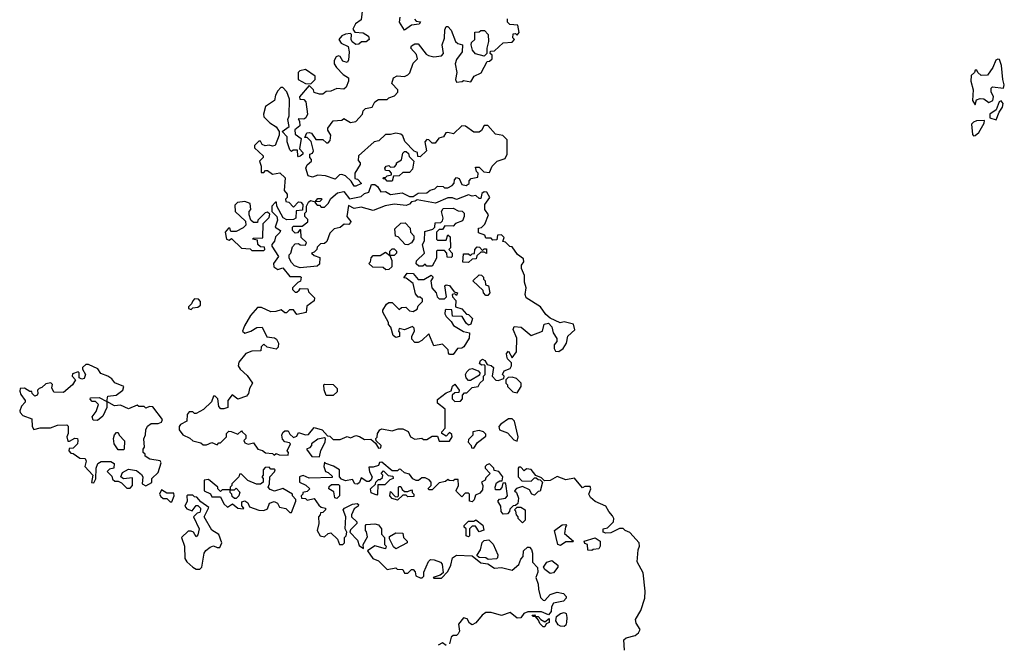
# Model space of a CAD drawing. Extents: x 2889633 to 3052318, y 540750 to 918690.
# Tile 320 of 656: x 2914338 to 2920012, y 793795 to 797390. Entities that reach past the tile are written whole.
import ezdxf

# ---------------------------------------------------------------- set-up
doc = ezdxf.new("R2010")
doc.units = 0

msp = doc.modelspace()

# ---------------------------------------------------------------- linework, layer by layer
at = {"layer": '0CON02XD'}
for points in [[(2916313.3, 797455), (2916305, 797390), (2916273.6, 797366.4), (2916257.5, 797335), (2916268.3, 797318.3), (2916317.5, 797315), (2916347.5, 797295), (2916352.5, 797275), (2916335, 797262.5), (2916308.3, 797261.7), (2916291.7, 797248.3), (2916275, 797247.5), (2916253, 797263), (2916247.5, 797275), (2916250, 797305), (2916245, 797310), (2916215, 797306.7), (2916195, 797297.5), (2916177.5, 797275), (2916190, 797255), (2916230, 797235), (2916236.7, 797205), (2916233, 797157), (2916225, 797142.5), (2916200.7, 797150.7), (2916185, 797177.5), (2916175, 797182.5), (2916162.5, 797175), (2916150, 797155), (2916150, 797135), (2916163.6, 797113.6), (2916202.5, 797075), (2916232.5, 797055), (2916232.5, 797035), (2916218.3, 797001.7), (2916205, 796990), (2916165, 796992.5), (2916131.7, 796978.3), (2916103, 796977), (2916085, 796960), (2916065, 796960), (2916035, 796970), (2916030, 796985), (2916005, 797010), (2915950, 796945), (2915951.7, 796931.7), (2915975, 796930), (2915987, 796917), (2915996.7, 796845), (2915986.4, 796823.6), (2915975, 796817.5), (2915941.7, 796818.3), (2915950, 796805), (2915951.7, 796778.3), (2915922.5, 796755), (2915925, 796730), (2915960, 796705), (2915950, 796645), (2915970, 796625), (2915970, 796615), (2915955, 796602.5), (2915945, 796600), (2915940, 796605), (2915938.3, 796638.3), (2915913, 796637), (2915905, 796630), (2915895, 796640), (2915880, 796685), (2915880, 796715), (2915850, 796745), (2915890, 796775), (2915883.3, 796815), (2915890, 796835), (2915891.7, 796931.7), (2915877.5, 796975), (2915855, 797000), (2915841.7, 796998.3), (2915825, 796980), (2915812.5, 796955), (2915806.4, 796923.6), (2915755, 796890), (2915742.5, 796845), (2915745, 796830), (2915780, 796795), (2915815, 796772.5), (2915832.5, 796745), (2915832.5, 796725), (2915810, 796665), (2915795, 796660), (2915775, 796667.5), (2915753, 796663), (2915735, 796670), (2915725, 796690), (2915715, 796690), (2915690, 796665), (2915691.7, 796651.7), (2915740, 796605), (2915740, 796595), (2915720, 796575), (2915730, 796545), (2915730, 796510), (2915745, 796510), (2915755, 796520), (2915765, 796520), (2915795, 796500), (2915837.5, 796507.5), (2915867.5, 796477.5), (2915862.5, 796405), (2915880, 796385), (2915880, 796365), (2915870, 796355), (2915871.7, 796341.7), (2915888.3, 796338.3), (2915915, 796310), (2915945, 796340), (2915958.3, 796338.3), (2915970, 796325), (2915968.3, 796291.7), (2915931.7, 796288.3), (2915930, 796245), (2915915, 796237.5), (2915877, 796237), (2915857, 796247), (2915820, 796315), (2915818.3, 796338.3), (2915811.7, 796338.3), (2915790, 796315), (2915790, 796285), (2915820, 796255), (2915822.5, 796235), (2915810, 796195), (2915840, 796175), (2915836.4, 796163.6), (2915811.7, 796138.3), (2915807, 796113), (2915790, 796095), (2915790, 796085), (2915830, 796025), (2915800, 795985), (2915802.5, 795965), (2915825, 795950), (2915855, 795960), (2915895, 795910), (2915955, 795910), (2915960, 795905), (2915956.7, 795883.3), (2915940, 795875), (2915910, 795845), (2915910, 795835), (2915925, 795820), (2915935, 795820), (2915948.3, 795831.7)], [(2916613, 797393), (2916621.7, 797381.7), (2916647, 797377), (2916640, 797365), (2916595, 797357.5), (2916555, 797330), (2916527.5, 797375), (2916530, 797405)], [(2917216.7, 797316.7), (2917208.3, 797358.3), (2917161.7, 797361.7), (2917150, 797375), (2917150, 797395)], [(2915885, 794880), (2915887.5, 794895), (2915880, 794905), (2915897.5, 794945), (2915891.7, 794951.7), (2915865, 794957.5), (2915851.7, 794971.7), (2915847.5, 794995), (2915855, 795010), (2915865, 795020), (2915885, 795020), (2915895, 795000), (2915915, 794982.5), (2915935, 794990), (2915945, 795010), (2915985, 794997.5), (2916001.7, 794998.3), (2916035, 795040), (2916080, 795025), (2916111.7, 794991.7), (2916125, 794990), (2916145, 794970), (2916185, 794970), (2916225, 794987.5), (2916245, 794980), (2916275, 794992.5), (2916297, 794987), (2916325, 794970), (2916361.7, 794971.7), (2916388.3, 794948.3), (2916405, 794920), (2916418.3, 794921.7), (2916420, 794935), (2916391.7, 794961.7), (2916390, 794975), (2916397, 794983), (2916400, 795005), (2916413.6, 795026.4), (2916425, 795032.5), (2916485, 795020), (2916518.3, 795031.7), (2916545, 795032.5), (2916576.7, 795016.7), (2916590, 794985), (2916615, 794972.5), (2916655, 794977.5), (2916665, 794970), (2916685, 794970), (2916715, 794990), (2916745, 794990), (2916755, 794960), (2916815, 794960), (2916830, 794985), (2916828.3, 794998.3), (2916815, 795010), (2916795, 794990), (2916770, 795005), (2916770, 795015), (2916790, 795035), (2916790, 795145), (2916745, 795180), (2916745, 795200), (2916795, 795240), (2916825, 795250), (2916833, 795277), (2916845, 795290), (2916870, 795255), (2916868.3, 795241.7), (2916845, 795240), (2916830, 795225), (2916830, 795205), (2916845, 795190), (2916878.3, 795191.7), (2916890, 795205), (2916890, 795225), (2916901.7, 795238.3), (2916915, 795240), (2916945, 795270), (2916980, 795275), (2916990, 795295), (2917010, 795315), (2917010, 795335), (2917020, 795345), (2917020, 795395), (2917015, 795400), (2916998.3, 795398.3), (2916988.3, 795408.3), (2916992.5, 795425), (2917005, 795432.5), (2917017.5, 795425), (2917031.7, 795401.7), (2917055, 795397.5), (2917067.5, 795385), (2917060, 795335), (2917081.7, 795311.7), (2917095, 795310), (2917128.3, 795321.7), (2917130, 795335), (2917120, 795345), (2917130, 795365), (2917165, 795380), (2917172.5, 795395), (2917171.7, 795411.7), (2917150, 795435), (2917145, 795450), (2917142.5, 795465), (2917155, 795480), (2917175, 795440), (2917200, 795475), (2917202.5, 795555), (2917182.5, 795605), (2917188.3, 795621.7), (2917228.3, 795618.3), (2917285, 795570), (2917350, 795595), (2917360, 795635), (2917385, 795640), (2917405, 795620), (2917412.5, 795585), (2917433, 795553), (2917432.5, 795535), (2917417.5, 795515), (2917417.5, 795495), (2917425, 795480), (2917445, 795477.5), (2917470, 795495), (2917490, 795525), (2917497.5, 795565), (2917537, 795603), (2917530, 795635), (2917475, 795647.5), (2917453, 795643), (2917395, 795670), (2917370.7, 795690.7), (2917340, 795735), (2917257, 795787), (2917250, 795805), (2917257.5, 795845), (2917246.4, 795876.4), (2917246.1, 795916.1), (2917228.8, 795955), (2917230, 795975), (2917242.5, 795995), (2917241.7, 796011.7), (2917207, 796037), (2917175, 796080), (2917161.7, 796081.7), (2917138.3, 796108.3), (2917121.7, 796111.7), (2917130, 796135), (2917115, 796150), (2917091.7, 796148.3), (2917088.3, 796121.7), (2917065, 796120), (2917055, 796130), (2917025, 796130), (2917018.3, 796148.3), (2916981.7, 796161.7), (2916981.7, 796188.3), (2916998.3, 796191.7), (2917018.3, 796211.7), (2917040, 796265), (2917017.5, 796295), (2917017.5, 796325), (2917047.5, 796365), (2917030, 796395), (2917015, 796397.5), (2917001.7, 796388.3), (2916995, 796360), (2916985, 796360), (2916967.5, 796377.5), (2916945, 796372.5), (2916925, 796380), (2916855, 796353.3), (2916833, 796363), (2916805, 796363.3), (2916735, 796333.3), (2916628.3, 796351.7), (2916617, 796343), (2916595, 796340), (2916585, 796327.5), (2916565, 796318.8), (2916495, 796326.7), (2916443.6, 796316.4), (2916375, 796290), (2916305, 796308.8), (2916265, 796302.5), (2916231.7, 796318.3), (2916222.5, 796255), (2916247, 796227), (2916245, 796220), (2916235, 796210), (2916208.3, 796211.7), (2916185, 796192.5), (2916150, 796185), (2916125, 796160), (2916108.3, 796111.7), (2916095, 796100), (2916071.7, 796098.3), (2916051.7, 796078.3), (2916050, 796065), (2916035, 796050), (2916020, 796045), (2916035, 796030), (2916068.3, 796018.3), (2916065, 795980), (2916051.7, 795968.3), (2915955, 795960), (2915921.7, 795971.7), (2915905, 795990), (2915890, 796015), (2915890, 796035), (2915900, 796045), (2915909.3, 796080.7), (2915925, 796097.5), (2915945, 796100), (2915955, 796092.5), (2915985, 796090), (2915990, 796105), (2915960, 796135), (2915958.3, 796178.3), (2915951.7, 796178.3), (2915938.3, 796161.7), (2915925, 796160), (2915910, 796175), (2915910, 796195), (2915915, 796200), (2915965, 796200), (2915997.5, 796225), (2915998.3, 796238.3), (2915980, 796255), (2915980, 796275), (2915990, 796285), (2915990, 796315), (2916001.7, 796338.3), (2916013, 796347), (2916040, 796340), (2916055, 796360), (2916075, 796360), (2916080, 796355), (2916068.3, 796341.7), (2916040, 796340), (2916040, 796335), (2916051.7, 796321.7), (2916065, 796320), (2916075, 796310), (2916095, 796310), (2916115, 796330), (2916130.7, 796359.3), (2916168.3, 796391.7), (2916205, 796400), (2916238.3, 796358.3), (2916305, 796370), (2916325, 796387.5), (2916350, 796395), (2916365, 796440), (2916385, 796440), (2916399.3, 796429.3), (2916418.3, 796398.3), (2916445, 796400), (2916475, 796382.5), (2916541.7, 796391.7), (2916585, 796370), (2916605, 796370), (2916635, 796390), (2916685, 796392.5), (2916703.3, 796406.7), (2916730, 796415), (2916745, 796430), (2916778.3, 796428.3), (2916785, 796420), (2916805, 796420), (2916830, 796435), (2916841.7, 796448.3), (2916843, 796467), (2916855, 796480), (2916870, 796475), (2916885, 796440), (2916910, 796435), (2916927.5, 796445), (2916928.3, 796461.7), (2916940, 796475), (2916978.3, 796481.7), (2916980, 796505), (2916970, 796515), (2916965, 796540), (2916985, 796540), (2917013, 796513), (2917045, 796510), (2917060, 796545), (2917090, 796575), (2917135, 796590), (2917147.5, 796615), (2917147, 796697), (2917121.7, 796721.7), (2917079.3, 796729.3), (2917035, 796780), (2917015, 796780), (2916998.3, 796751.7), (2916985, 796742.5), (2916955, 796742.5), (2916907, 796777), (2916885, 796777.5), (2916837, 796733), (2916805, 796740), (2916793, 796737), (2916780, 796715), (2916753.6, 796706.4), (2916731.7, 796678.3), (2916715, 796677.5), (2916695, 796697.5), (2916685, 796700), (2916672.5, 796685), (2916682.5, 796635), (2916645, 796600), (2916631.7, 796601.7), (2916630, 796625), (2916611.7, 796631.7), (2916557, 796687), (2916545, 796720), (2916535, 796730), (2916505, 796736.7), (2916475, 796727.5), (2916445, 796727.5), (2916408.3, 796691.7), (2916380, 796685), (2916290, 796605), (2916288.3, 796578.3), (2916300, 796565), (2916300, 796555), (2916270, 796505), (2916270, 796475), (2916285, 796470), (2916307.5, 796445), (2916275, 796430), (2916265, 796430), (2916248.3, 796458.3), (2916215, 796490), (2916195, 796497.5), (2916180, 796495), (2916155, 796470), (2916100.7, 796490.7), (2916055, 796493.3), (2916025, 796482.5), (2916000.7, 796490.7), (2915987.5, 796535), (2915995, 796552.5), (2916020, 796575), (2916020, 796585), (2916010, 796595), (2916010, 796615), (2916025, 796620), (2916030, 796635), (2916017, 796687), (2915995, 796710), (2915981.7, 796711.7), (2915991.7, 796738.3), (2916005, 796740), (2916020, 796735), (2916045, 796700), (2916085, 796700), (2916105, 796680), (2916115, 796680), (2916127, 796693), (2916130, 796725), (2916113, 796753), (2916113.3, 796765), (2916145, 796807.5), (2916195, 796810), (2916205, 796820), (2916245, 796797.5), (2916275, 796802.5), (2916312.5, 796845), (2916317.5, 796865), (2916331.2, 796878.8), (2916370, 796885), (2916385, 796916.7), (2916405, 796930), (2916455, 796930), (2916465, 796940), (2916498.3, 796951.7), (2916517, 796973), (2916517.5, 796985), (2916483, 797023), (2916492.5, 797055), (2916513.6, 797066.4), (2916555, 797063.3), (2916575, 797072.5), (2916585.9, 797084.1), (2916605, 797140), (2916630, 797165), (2916625, 797190), (2916592.5, 797225), (2916595, 797240), (2916615, 797250), (2916635, 797250), (2916680.7, 797190.7), (2916693, 797183), (2916725, 797176.7), (2916768.3, 797181.7), (2916780, 797195), (2916773.3, 797245), (2916786.4, 797283.6), (2916788.3, 797331.7), (2916795, 797350), (2916805, 797350), (2916825, 797330), (2916850, 797265), (2916863.3, 797253.3), (2916890, 797245), (2916887.5, 797205), (2916855, 797160), (2916847.5, 797135), (2916857.5, 797085), (2916850, 797045), (2916855, 797030), (2916887, 797033), (2916895, 797040), (2916938.3, 797031.7), (2916957.5, 797065), (2916996.4, 797083.6), (2917031.7, 797148.3), (2917045, 797150), (2917060, 797165), (2917060, 797185), (2917050, 797195), (2917051.7, 797208.3), (2917075, 797210), (2917125, 797257.5), (2917175, 797260), (2917190, 797275), (2917180, 797285), (2917181.7, 797308.3), (2917195, 797310), (2917205, 797300), (2917216.7, 797316.7)], [(2917015, 797180), (2916965, 797192.5), (2916947.5, 797215), (2916940, 797245), (2916941.7, 797258.3), (2916960, 797275), (2916961.7, 797318.3), (2916985, 797320), (2916995, 797327.5), (2917017, 797327), (2917037.5, 797305), (2917040, 797265), (2917030, 797225), (2917030, 797195), (2917015, 797180)], [(2919845, 796900), (2919851.7, 796928.3), (2919873.6, 796936.4), (2919895, 796933.3), (2919923.6, 796913.6), (2919946.4, 796923.6), (2919950, 796945), (2919936.7, 796975), (2919937.5, 796995), (2919945, 797002.5), (2920007.5, 796995), (2920012.5, 797015), (2920003.3, 797045), (2919996.2, 797125), (2919985, 797160), (2919975, 797162.5), (2919963.9, 797156.1), (2919946.1, 797113.9), (2919915, 797070), (2919878.3, 797068.3), (2919860, 797085), (2919855, 797100), (2919845, 797100), (2919840, 797085), (2919821.7, 797068.3), (2919820, 797035), (2919832.5, 796985), (2919830, 796925), (2919845, 796900)], [(2916015, 797020), (2916040, 797045), (2916040, 797065), (2915985, 797102.5), (2915952.5, 797095), (2915942.5, 797085), (2915942.5, 797045), (2915985, 797022.5), (2916015, 797020)], [(2919965, 796812.5), (2919983, 796857), (2920002.5, 796885), (2920006.4, 796906.4), (2919995, 796922.5), (2919983, 796917), (2919965, 796870), (2919930, 796845), (2919930, 796825), (2919965, 796812.5)], [(2919835, 796720), (2919845, 796722.5), (2919865, 796740), (2919897, 796793), (2919898.3, 796808.3), (2919853, 796807), (2919835, 796800), (2919823, 796787), (2919828.3, 796728.3), (2919835, 796720)], [(2916485, 796460), (2916455, 796460), (2916445, 796470), (2916431.7, 796471.7), (2916435, 796480), (2916445, 796480), (2916455, 796490), (2916480, 796495), (2916480, 796505), (2916468.3, 796518.3), (2916445, 796520), (2916442.5, 796535), (2916450, 796545), (2916465, 796550), (2916475, 796540), (2916498.3, 796541.7), (2916510, 796555), (2916510, 796565), (2916538.3, 796581.7), (2916545, 796620), (2916555, 796630), (2916565, 796630), (2916578.3, 796618.3), (2916581.7, 796601.7), (2916610, 796575), (2916601.7, 796528.3), (2916585, 796510), (2916545, 796510), (2916525, 796490), (2916491.7, 796488.3), (2916485, 796460)], [(2915745, 796060), (2915750, 796065), (2915748.3, 796078.3), (2915725, 796080), (2915710, 796095), (2915708.3, 796118.3), (2915680, 796125), (2915685, 796130), (2915738.3, 796131.7), (2915740, 796215), (2915775, 796250), (2915778.3, 796268.3), (2915765, 796280), (2915753, 796277), (2915710, 796235), (2915708.3, 796221.7), (2915685, 796220), (2915670, 796235), (2915660, 796265), (2915660, 796285), (2915670, 796295), (2915665, 796330), (2915635, 796342.5), (2915593, 796337), (2915578.3, 796321.7), (2915580, 796285), (2915638.3, 796228.3), (2915640, 796205), (2915625, 796190), (2915585, 796170), (2915555, 796170), (2915548.3, 796188.3), (2915541.7, 796188.3), (2915522.5, 796165), (2915530, 796125), (2915545, 796120), (2915558.3, 796128.3), (2915615, 796072.5), (2915665, 796070), (2915675, 796060), (2915745, 796060)], [(2916661.7, 795968.3), (2916638.3, 795968.3), (2916622.5, 795982.5), (2916625, 796000), (2916670, 796045), (2916660, 796095), (2916670, 796115), (2916671.7, 796168.3), (2916718.3, 796181.7), (2916730, 796195), (2916731.7, 796218.3), (2916765, 796220), (2916775, 796230), (2916777.5, 796245), (2916768.8, 796285), (2916778.8, 796301.2), (2916835, 796303.3), (2916865, 796287.5), (2916887, 796287), (2916900, 796275), (2916900, 796255), (2916889.3, 796230.7), (2916850, 796215), (2916835, 796200), (2916788.3, 796201.7), (2916775, 796180), (2916755, 796180), (2916740, 796165), (2916740, 796125), (2916745, 796120), (2916795, 796120), (2916805, 796150), (2916818.3, 796138.3), (2916820, 796075), (2916810, 796065), (2916830, 796045), (2916830, 796025), (2916825, 796020), (2916801.7, 796021.7), (2916800, 796045), (2916785, 796060), (2916745, 796060), (2916740, 796055), (2916740, 796015), (2916715, 795970), (2916685, 795970), (2916675, 795980), (2916661.7, 795968.3)], [(2916575, 796092.5), (2916560, 796095), (2916518.3, 796138.3), (2916503, 796143), (2916500, 796185), (2916535, 796217.5), (2916558.3, 796218.3), (2916588.3, 796188.3), (2916590, 796165), (2916610, 796145), (2916610, 796125), (2916596.7, 796103.3), (2916575, 796092.5)], [(2916448.3, 795948.3), (2916431.7, 795961.7), (2916373, 795963), (2916350, 795985), (2916360, 795995), (2916363, 796017), (2916375, 796030), (2916415, 796030), (2916445, 796050), (2916470, 796030), (2916470, 796055), (2916485, 796070), (2916495, 796070), (2916510, 796055), (2916510, 796045), (2916495, 796030), (2916470, 796030), (2916481.7, 796001.7), (2916482.5, 795965), (2916465, 795950), (2916448.3, 795948.3)], [(2916925, 795990), (2916891.7, 795991.7), (2916895, 796040), (2916925, 796040), (2916935, 796030), (2916945, 796040), (2916958.3, 796041.7), (2916960, 796065), (2916975, 796080), (2916988.3, 796078.3), (2917005, 796060), (2917015, 796070), (2917028.3, 796068.3), (2917028.3, 796041.7), (2917015, 796050), (2916995, 796050), (2916971.7, 796028.3), (2916968.3, 796011.7), (2916945, 796010), (2916925, 795990)], [(2916835, 795460), (2916815, 795460), (2916808.3, 795468.3), (2916807, 795487), (2916775, 795520), (2916725, 795510), (2916695, 795580), (2916655, 795540), (2916635, 795530), (2916615, 795530), (2916598.3, 795548.3), (2916597.5, 795565), (2916612.5, 795595), (2916611.7, 795611.7), (2916601.7, 795621.7), (2916555, 795602.5), (2916525, 795610), (2916520, 795595), (2916527.5, 795587.5), (2916526.4, 795563.6), (2916505, 795557.5), (2916489.3, 795569.3), (2916477, 795617), (2916463, 795633), (2916462.5, 795645), (2916430, 795705), (2916430, 795715), (2916450.7, 795749.3), (2916465, 795760), (2916485, 795760), (2916525, 795720), (2916538.3, 795731.7), (2916563, 795733), (2916585, 795712.5), (2916605, 795707.5), (2916629.3, 795720.7), (2916635, 795740), (2916660, 795765), (2916658.3, 795778.3), (2916645, 795790), (2916635, 795790), (2916619.3, 795809.3), (2916605, 795870), (2916565, 795900), (2916551.7, 795901.7), (2916571.7, 795928.3), (2916605, 795927.5), (2916635, 795892.5), (2916667, 795893), (2916708.3, 795918.3), (2916720, 795905), (2916707.5, 795885), (2916713.3, 795845), (2916737.5, 795815), (2916743, 795793), (2916755, 795780), (2916785, 795780), (2916798.3, 795791.7), (2916787.5, 795855), (2916795, 795862.5), (2916815, 795857.5), (2916841.7, 795821.7), (2916860, 795815), (2916855, 795800), (2916845, 795810), (2916830, 795805), (2916831.7, 795791.7), (2916851.7, 795771.7), (2916850, 795735), (2916885, 795722.5), (2916912.5, 795692.5), (2916925, 795690), (2916947, 795667), (2916937.5, 795635), (2916925, 795630), (2916910.7, 795640.7), (2916888.3, 795678.3), (2916831.7, 795681.7), (2916828.3, 795718.3), (2916795, 795720), (2916790, 795715), (2916787.5, 795695), (2916795, 795680), (2916825, 795650), (2916837, 795627), (2916895, 795592.5), (2916930, 795585), (2916927.5, 795555), (2916897.5, 795505), (2916885, 795497.5), (2916860, 795495), (2916835, 795460)], [(2917035, 795800), (2917025, 795800), (2917010, 795815), (2917008.3, 795828.3), (2916950, 795885), (2916985, 795920), (2916998.3, 795918.3), (2917010, 795905), (2917010, 795895), (2917020, 795885), (2917021.7, 795861.7), (2917040, 795855), (2917047.5, 795815), (2917035, 795800)], [(2915948.3, 795831.7), (2915955, 795840), (2915998.3, 795838.3), (2916001.7, 795821.7), (2916037, 795787), (2916035, 795770), (2915991.7, 795738.3), (2915988.3, 795701.7), (2915935, 795690), (2915915, 795717.5), (2915893, 795717), (2915875, 795700), (2915865, 795700), (2915845, 795717.5), (2915813, 795707), (2915785, 795706.7), (2915731.7, 795731.7), (2915708.3, 795731.7), (2915667.5, 795685), (2915633.3, 795625), (2915622.5, 795595), (2915635, 795583.3), (2915670, 795595), (2915703.6, 795616.4), (2915735, 795617.5), (2915761.7, 795561.7), (2915806.1, 795556.1), (2915818, 795548), (2915830, 795525), (2915827, 795503), (2915815, 795490), (2915763, 795503), (2915745, 795520), (2915730, 795505), (2915728.3, 795481.7), (2915675, 795480), (2915640, 795465), (2915600, 795415), (2915597.5, 795395), (2915607.5, 795375), (2915649.3, 795339.3), (2915680, 795295), (2915662.5, 795265), (2915656.7, 795235), (2915645, 795220), (2915595, 795202.5), (2915563, 795227), (2915537.5, 795195), (2915537.5, 795155), (2915515, 795146.7), (2915497.5, 795147.5), (2915485, 795160), (2915480, 795205), (2915465, 795220), (2915455, 795220), (2915443, 795187), (2915397, 795143), (2915355, 795120), (2915345, 795120), (2915335, 795130), (2915315, 795130), (2915302.5, 795115), (2915300, 795075), (2915265, 795057.5), (2915257.5, 795045), (2915257.5, 795025), (2915277, 794997), (2915318.3, 794978.3), (2915335, 794962.5), (2915381.7, 794951.7), (2915395, 794940), (2915415, 794940), (2915445, 794952.5), (2915475, 794940), (2915485, 794950), (2915495, 794950), (2915530, 794985), (2915530, 795005), (2915542.5, 795017.5), (2915557, 795017), (2915595, 795000), (2915615, 795020), (2915620, 795015), (2915640, 794995), (2915640, 794975), (2915630, 794965), (2915635, 794950), (2915655, 794942.5), (2915685, 794950), (2915710, 794915), (2915736.7, 794906.7), (2915755, 794892.5), (2915795, 794890), (2915805, 794880), (2915815, 794890), (2915832.5, 794882.5), (2915885, 794880)], [(2915325, 795720), (2915335, 795730), (2915365, 795732.5), (2915380, 795745), (2915380, 795765), (2915368.3, 795778.3), (2915345, 795780), (2915335, 795770), (2915328.3, 795751.7), (2915310, 795735), (2915310, 795725), (2915325, 795720)], [(2914975, 794690), (2914987.5, 794705), (2914988.3, 794748.3), (2914935, 794742.5), (2914920, 794755), (2914930.7, 794779.3), (2914965, 794800), (2915011.7, 794791.7), (2915039.3, 794769.3), (2915047.5, 794755), (2915042.5, 794715), (2915065, 794702.5), (2915098.3, 794721.7), (2915100, 794745), (2915135, 794780), (2915152.5, 794835), (2915146.2, 794846.2), (2915087.5, 794857.5), (2915060, 794875), (2915060, 794885), (2915050, 794895), (2915050, 794915), (2915057.5, 794925), (2915053, 794973), (2915063, 794997), (2915063.6, 795026.4), (2915073.6, 795046.4), (2915095, 795062.5), (2915135, 795062.5), (2915155, 795070), (2915160, 795085), (2915105, 795157.5), (2915085, 795160), (2915065, 795150), (2915055, 795160), (2915025, 795160), (2915015, 795167.5), (2914965, 795146.7), (2914918.3, 795168.3), (2914883.6, 795163.6), (2914840, 795190), (2914840, 795155), (2914817.5, 795105), (2914785, 795080), (2914761.2, 795081.2), (2914755, 795100), (2914778.3, 795131.7), (2914791.7, 795171.7), (2914775, 795190), (2914755, 795190), (2914743.3, 795203.3), (2914745, 795210), (2914795, 795212.5), (2914840, 795190), (2914845, 795220), (2914893.6, 795226.4), (2914932.5, 795255), (2914937.5, 795275), (2914885, 795297.5), (2914869.3, 795319.3), (2914846.1, 795336.1), (2914805, 795350), (2914788.3, 795378.3), (2914735, 795402.5), (2914718.3, 795401.7), (2914700, 795385), (2914700, 795375), (2914717.5, 795345), (2914708.3, 795321.7), (2914695, 795317.5), (2914680, 795325), (2914680, 795355), (2914675, 795360), (2914641.7, 795348.3), (2914640, 795335), (2914660, 795315), (2914642.5, 795285), (2914589.3, 795240.7), (2914533.6, 795243.6), (2914523, 795267), (2914527.5, 795287.5), (2914517.5, 795297.5), (2914488.3, 795291.7), (2914465, 795270), (2914450, 795265), (2914440, 795255), (2914442.5, 795235), (2914437.5, 795225), (2914425, 795220), (2914410, 795235), (2914407, 795247), (2914395, 795247.5), (2914365, 795266.7), (2914340, 795265), (2914338.3, 795248.3), (2914345, 795230), (2914370, 795195), (2914370, 795185), (2914348.3, 795161.7), (2914337.5, 795135), (2914340, 795125), (2914355, 795107.5), (2914408.3, 795088.3), (2914410, 795045), (2914418.3, 795028.3), (2914455, 795036.7), (2914515, 795036.7), (2914555, 795053.3), (2914610, 795055), (2914616.7, 795046.7), (2914616.2, 795005), (2914610, 794985), (2914615, 794960), (2914625, 794960), (2914655, 794977.5), (2914670, 794975), (2914672.5, 794965), (2914670, 794945), (2914645, 794920), (2914621.7, 794918.3), (2914620, 794905), (2914631.7, 794891.7), (2914645, 794890), (2914685, 794862.5), (2914715, 794860), (2914720, 794845), (2914712.5, 794815), (2914760, 794765), (2914751.7, 794721.7), (2914765, 794720), (2914777, 794743), (2914777.5, 794805), (2914787.5, 794832.5), (2914807, 794843), (2914863, 794843), (2914881.7, 794831.7), (2914880, 794805), (2914855, 794800), (2914842.5, 794785), (2914868.3, 794758.3), (2914871.7, 794741.7), (2914885, 794730), (2914905, 794730), (2914925, 794720), (2914955, 794690), (2914975, 794690)], [(2916935, 795310), (2916925, 795310), (2916910, 795325), (2916907.5, 795345), (2916915, 795360), (2916930, 795375), (2916945, 795380), (2916980, 795365), (2916990, 795355), (2916988.3, 795341.7), (2916935, 795310)], [(2917205, 795240), (2917227.5, 795275), (2917227.5, 795295), (2917201.7, 795321.7), (2917175, 795330), (2917153, 795327), (2917140, 795315), (2917140, 795295), (2917150, 795285), (2917150, 795275), (2917180, 795245), (2917205, 795240)], [(2916103.6, 795223.6), (2916093, 795257), (2916090, 795285), (2916095, 795290), (2916145, 795287.5), (2916167.5, 795265), (2916167.5, 795245), (2916145, 795223.8), (2916103.6, 795223.6)], [(2917205, 794960), (2917210, 794985), (2917190, 795075), (2917175, 795090), (2917155, 795090), (2917110.7, 795059.3), (2917100, 795045), (2917102.5, 795025), (2917148.8, 795008.8), (2917185, 794967.5), (2917205, 794960)], [(2916955, 794920), (2916977, 794953), (2917025, 794990), (2917025, 795000), (2917010, 795015), (2916985, 795022.5), (2916950, 795015), (2916950, 794995), (2916925, 794970), (2916922.5, 794955), (2916940, 794935), (2916941.7, 794921.7), (2916955, 794920)], [(2914935, 794910), (2914905, 794910), (2914882.5, 794945), (2914877.5, 794975), (2914883.3, 794996.7), (2914895, 795010), (2914905, 795010), (2914910, 794995), (2914941.7, 794961.7), (2914940, 794915), (2914935, 794910)], [(2916065, 794870), (2916073, 794907), (2916097.5, 794955), (2916100, 794975), (2916095, 794980), (2916055, 794972.5), (2916020, 794945), (2916020, 794935), (2916008.3, 794921.7), (2915990, 794915), (2916021.7, 794871.7), (2916065, 794870)], [(2915905, 794550), (2915930, 794615), (2915930, 794625), (2915910, 794645), (2915910, 794655), (2915855, 794687.5), (2915807, 794673), (2915781.2, 794681.2), (2915770, 794695), (2915777.5, 794715), (2915780, 794755), (2915807, 794783), (2915810, 794795), (2915805, 794800), (2915785, 794800), (2915775, 794810), (2915751.7, 794808.3), (2915740, 794795), (2915740, 794765), (2915732.5, 794755), (2915740, 794745), (2915740, 794725), (2915725, 794712.5), (2915703, 794713), (2915653, 794733), (2915615, 794770), (2915605, 794770), (2915600, 794755), (2915560, 794715), (2915560, 794705), (2915550, 794695), (2915550, 794680), (2915575, 794680), (2915585, 794690), (2915607, 794667), (2915600, 794645), (2915585, 794630), (2915575, 794630), (2915561.7, 794641.7), (2915560, 794655), (2915550, 794665), (2915550, 794680), (2915505, 794680), (2915495, 794670), (2915480, 794685), (2915480, 794695), (2915425, 794740), (2915400, 794735), (2915400, 794675), (2915436.4, 794656.4), (2915445, 794640), (2915495, 794640), (2915515, 794600), (2915535, 794580), (2915565, 794600), (2915594.1, 794574.1), (2915625, 794570), (2915630, 794575), (2915618.3, 794588.3), (2915618.3, 794611.7), (2915635, 794617.5), (2915652.5, 794605), (2915661.7, 794581.7), (2915715, 794562.5), (2915745, 794560), (2915765, 794570), (2915777, 794603), (2915805, 794613.3), (2915822.5, 794602.5), (2915835, 794580), (2915871.7, 794571.7), (2915895, 794550), (2915905, 794550)], [(2917822.5, 793755), (2917820, 793815), (2917832.3, 793827.7), (2917885, 793840), (2917903.9, 793856.1), (2917913.3, 793875), (2917890.5, 793910.5), (2917887, 793933), (2917917.5, 793985), (2917940, 794055), (2917942.5, 794095), (2917931.7, 794201.7), (2917896.7, 794265), (2917902.5, 794335), (2917910, 794355), (2917907.5, 794375), (2917855, 794433.3), (2917827.5, 794445), (2917815, 794457.5), (2917795, 794457.5), (2917745, 794432.5), (2917715, 794430), (2917700, 794435), (2917700, 794455), (2917725, 794460), (2917760, 794495), (2917762.5, 794515), (2917755, 794530), (2917732.5, 794555), (2917716.4, 794586.4), (2917655, 794613.3), (2917627.5, 794635), (2917617.5, 794655), (2917630, 794685), (2917625, 794700), (2917595, 794700), (2917581.7, 794691.7), (2917535, 794747.5), (2917485, 794737.5), (2917435, 794757.5), (2917395, 794733.3), (2917362.5, 794732.5), (2917345, 794750), (2917311.7, 794761.7), (2917285, 794797.5), (2917258.3, 794801.7), (2917245, 794790), (2917225, 794810), (2917215, 794810), (2917210, 794805), (2917210, 794755), (2917231.7, 794731.7), (2917285, 794730), (2917305, 794750), (2917315, 794750), (2917325, 794740), (2917338.3, 794738.3), (2917350, 794725), (2917338.3, 794671.7), (2917325, 794670), (2917305, 794650), (2917290, 794655), (2917275, 794680), (2917235, 794700), (2917201.7, 794688.3), (2917190, 794675), (2917200, 794665), (2917211.7, 794631.7), (2917208.3, 794601.7), (2917195, 794590), (2917181.7, 794588.3), (2917161.7, 794568.3), (2917160, 794555), (2917148.3, 794541.7), (2917125, 794540), (2917112.5, 794555), (2917110, 794585), (2917092.5, 794615), (2917103, 794627), (2917137.5, 794632.5), (2917150, 794645), (2917140, 794715), (2917135, 794720), (2917121.7, 794718.3), (2917117, 794693), (2917105, 794680), (2917080.7, 794680.7), (2917077.5, 794695), (2917085, 794720), (2917105, 794732.5), (2917118.3, 794731.7), (2917122.5, 794755), (2917100, 794785), (2917071.7, 794791.7), (2917070, 794805), (2917045, 794830), (2917030, 794825), (2917020, 794815), (2917020, 794805), (2917050, 794775), (2917025, 794750), (2917020, 794735), (2917000, 794725), (2917007.5, 794705), (2917005, 794680), (2916989.3, 794660.7), (2916965, 794650), (2916957, 794623), (2916945, 794610), (2916930, 794615), (2916930, 794655), (2916925, 794660), (2916905, 794660), (2916885, 794640), (2916855, 794670), (2916853, 794677), (2916867.5, 794705), (2916865, 794740), (2916845, 794740), (2916835, 794732.5), (2916813, 794733), (2916805, 794740), (2916791.7, 794728.3), (2916755, 794720), (2916715, 794680), (2916695, 794680), (2916691.7, 794688.3), (2916710, 794705), (2916710, 794725), (2916697, 794737), (2916675, 794750), (2916655, 794750), (2916637, 794733), (2916623, 794733), (2916603.6, 794743.6), (2916585, 794770), (2916555, 794777.5), (2916535, 794797.5), (2916525, 794800), (2916515, 794790), (2916485, 794790), (2916425, 794840), (2916411.7, 794838.3), (2916405, 794820), (2916375, 794810), (2916350, 794810), (2916353.6, 794783.6), (2916370, 794755), (2916363, 794737), (2916351.7, 794728.3), (2916338.3, 794728.3), (2916305, 794750), (2916297, 794723), (2916285, 794712.5), (2916270, 794715), (2916255, 794740), (2916215, 794732.5), (2916191.7, 794741.7), (2916180, 794755), (2916180, 794795), (2916147, 794817), (2916101.7, 794831.7), (2916095, 794840), (2916090, 794815), (2916100, 794785), (2916115, 794780), (2916138.3, 794758.3), (2916138.3, 794751.7), (2916005, 794747.5), (2915971.7, 794761.7), (2915955, 794757.5), (2915950, 794755), (2915950, 794725), (2915987, 794707), (2916010, 794685), (2915995, 794670), (2915970, 794665), (2915970, 794655), (2915960, 794645), (2915961.7, 794631.7), (2915985, 794630), (2915995, 794620), (2916035, 794630), (2916060.7, 794590.7), (2916075, 794580), (2916100, 794575), (2916100, 794565), (2916085, 794550), (2916071.7, 794548.3), (2916070, 794535), (2916060, 794525), (2916062.5, 794485), (2916052.5, 794445), (2916070, 794415), (2916095, 794410), (2916115, 794427.5), (2916131.7, 794431.7), (2916170, 794395), (2916180, 794365), (2916200, 794365), (2916210, 794375), (2916210, 794405), (2916220, 794415), (2916222.5, 794435), (2916212.5, 794455), (2916217.5, 794525), (2916202.5, 794565), (2916210, 794575), (2916255, 794597.5), (2916281.7, 794601.7), (2916290, 794595), (2916287.5, 794585), (2916265, 794570), (2916250, 794535), (2916250, 794525), (2916280, 794495), (2916280, 794485), (2916245, 794450), (2916240, 794435), (2916285, 794390), (2916295, 794360), (2916318.3, 794341.7), (2916317.5, 794365), (2916341.7, 794408.3), (2916337, 794437), (2916330, 794445), (2916330, 794475), (2916335, 794480), (2916385, 794483.3), (2916405, 794477.5), (2916422.5, 794455), (2916422.5, 794425), (2916440, 794405), (2916440, 794365), (2916450, 794355), (2916445, 794340), (2916385, 794357.5), (2916342.5, 794327.5), (2916373.6, 794283.6), (2916405, 794270), (2916455, 794220), (2916505, 794230), (2916513, 794223), (2916545, 794220), (2916555, 794200), (2916575, 794200), (2916595, 794220), (2916605, 794220), (2916617, 794207), (2916620, 794185), (2916645, 794172.5), (2916657, 794173), (2916667, 794183), (2916666.7, 794205), (2916693.8, 794266.2), (2916705, 794277.5), (2916726.4, 794276.4), (2916763.6, 794263.6), (2916771.7, 794251.7), (2916777.5, 794202.5), (2916761.7, 794188.3), (2916720, 794175), (2916725, 794170), (2916768.3, 794171.7), (2916805, 794210), (2916822.5, 794245), (2916831.7, 794288.3), (2916855, 794302.5), (2916945, 794300), (2916995, 794260), (2917035, 794252.5), (2917075, 794227.5), (2917115, 794232.5), (2917175, 794217.5), (2917215, 794250), (2917225, 794280), (2917240, 794295), (2917241.7, 794328.3), (2917265, 794350), (2917275, 794350), (2917286.7, 794336.7), (2917292.5, 794315), (2917293, 794263), (2917321.7, 794231.7), (2917323.3, 794205), (2917313.3, 794175), (2917326.4, 794136.4), (2917327, 794107), (2917339.3, 794059.3), (2917353.9, 794043.9), (2917365, 794042.5), (2917395, 794077.5), (2917435, 794090), (2917472, 794082), (2917486.7, 794065), (2917487.5, 794055), (2917471.7, 794038.3), (2917413.6, 794026.4), (2917403.6, 794006.4), (2917401.7, 793978.3), (2917385, 793960), (2917345, 793976.7), (2917267, 793977), (2917243.6, 793966.4), (2917225, 793942.5), (2917205, 793940), (2917165, 793972.5), (2917115, 793956.2), (2917055, 793973.3), (2917025, 793973.3), (2917002.3, 793957.7), (2916965.9, 793914.1), (2916945, 793902.5), (2916930.7, 793910.7), (2916916.4, 793936.4), (2916895, 793942.5), (2916866.7, 793905), (2916872.5, 793865), (2916865, 793850), (2916855, 793840), (2916835, 793840), (2916825, 793830), (2916815, 793792.5)], [(2916395, 794650), (2916363.6, 794663.6), (2916360, 794685), (2916388.3, 794711.7), (2916390, 794725), (2916405, 794740), (2916415, 794740), (2916428.3, 794751.7), (2916430, 794765), (2916420, 794775), (2916435, 794790), (2916461.7, 794761.7), (2916488.3, 794758.3), (2916490, 794745), (2916471.7, 794738.3), (2916441.7, 794708.3), (2916401.7, 794708.3), (2916400, 794655), (2916395, 794650)], [(2915215, 794610), (2915227.5, 794645), (2915225, 794660), (2915185, 794660), (2915155, 794680), (2915142.5, 794655), (2915151.7, 794641.7), (2915165, 794630), (2915185, 794630), (2915205, 794610), (2915215, 794610)], [(2916165, 794630), (2916153, 794633), (2916148.3, 794668.3), (2916120, 794685), (2916121.7, 794698.3), (2916135, 794710), (2916175, 794710), (2916180, 794705), (2916180, 794645), (2916165, 794630)], [(2916515, 794620), (2916485, 794630), (2916470, 794645), (2916475, 794670), (2916501.7, 794641.7), (2916515, 794640), (2916520, 794645), (2916520, 794695), (2916525, 794700), (2916535, 794700), (2916541.7, 794681.7), (2916555, 794670), (2916575, 794670), (2916595, 794680), (2916600, 794675), (2916600, 794665), (2916610, 794655), (2916608.3, 794641.7), (2916575, 794640), (2916565, 794650), (2916545, 794650), (2916515, 794620)], [(2915375, 794222.5), (2915386.4, 794233.6), (2915400, 794315), (2915410, 794330), (2915435, 794350), (2915455, 794356.7), (2915475, 794347.5), (2915491.7, 794348.3), (2915502.5, 794375), (2915485, 794422.5), (2915445, 794447.5), (2915400, 794525), (2915427.5, 794577.5), (2915381.7, 794611.7), (2915358.3, 794638.3), (2915345, 794640), (2915335, 794650), (2915305, 794650), (2915300, 794645), (2915302.5, 794615), (2915290, 794585), (2915300.7, 794570.7), (2915331.7, 794558.3), (2915355, 794590), (2915365, 794590), (2915380, 794575), (2915380, 794565), (2915375, 794550), (2915360, 794545), (2915340, 794525), (2915372.5, 794455), (2915365, 794420), (2915355, 794410), (2915340, 794435), (2915325, 794442.5), (2915308.3, 794441.7), (2915270, 794405), (2915286.7, 794355), (2915288.8, 794285), (2915300, 794265), (2915335, 794233.3), (2915355, 794223.3), (2915375, 794222.5)], [(2917235, 794490), (2917210, 794515), (2917210, 794525), (2917200, 794535), (2917197, 794557), (2917190, 794565), (2917205, 794580), (2917225, 794580), (2917250, 794565), (2917250, 794505), (2917235, 794490)], [(2916925, 794410), (2916910, 794415), (2916910, 794455), (2916900, 794465), (2916900, 794475), (2916925, 794500), (2916955, 794500), (2916967, 794507), (2917006, 794476), (2917012.5, 794447.5), (2916985, 794437.5), (2916965, 794470), (2916945, 794470), (2916930, 794455), (2916930, 794415), (2916925, 794410)], [(2917455, 794360), (2917440, 794365), (2917420, 794445), (2917465, 794477.5), (2917485, 794480), (2917490, 794475), (2917482.5, 794467.5), (2917478.3, 794428.3), (2917530, 794385), (2917525, 794380), (2917485, 794380), (2917455, 794360)], [(2916505, 794340), (2916491.7, 794351.7), (2916468.3, 794398.3), (2916468.3, 794411.7), (2916505, 794432.5), (2916545, 794430), (2916550, 794405), (2916570, 794385), (2916570, 794375), (2916505, 794340)], [(2917038.3, 794278.3), (2917025, 794287.5), (2916985, 794290), (2916971.7, 794301.7), (2916992.5, 794335), (2917003.8, 794376.2), (2917015, 794387.5), (2917041.7, 794391.7), (2917066.1, 794366.1), (2917092.5, 794305), (2917091.7, 794288.3), (2917085, 794282.5), (2917038.3, 794278.3)], [(2917635, 794330), (2917611.7, 794331.7), (2917610, 794365), (2917595, 794370), (2917590, 794385), (2917655, 794402.5), (2917682.5, 794385), (2917682.5, 794355), (2917675, 794340), (2917643, 794337), (2917635, 794330)], [(2917395, 794197.5), (2917365, 794220), (2917357.5, 794235), (2917375, 794262.5), (2917405, 794272.5), (2917440, 794245), (2917440, 794235), (2917415, 794202.5), (2917395, 794197.5)], [(2917365, 793890), (2917355, 793890), (2917335, 793910), (2917328.3, 793928.3), (2917310, 793950), (2917295, 793950), (2917291.7, 793958.3), (2917305, 793960), (2917310, 793950), (2917325, 793950), (2917341.7, 793931.7), (2917365, 793920), (2917388.3, 793938.3), (2917390, 793915), (2917371.7, 793908.3), (2917365, 793890)], [(2917475, 793892.5), (2917455, 793893.3), (2917441.7, 793901.7), (2917426.7, 793925), (2917430.7, 793949.3), (2917453.8, 793966.2), (2917475, 793972.5), (2917487, 793967), (2917491.2, 793945), (2917490, 793915), (2917485, 793900), (2917475, 793892.5)], [(2916795, 793783.3), (2916775, 793797.5), (2916750, 793785)]]:
    msp.add_lwpolyline(points, dxfattribs=at)

doc.saveas('drawing.dxf')
